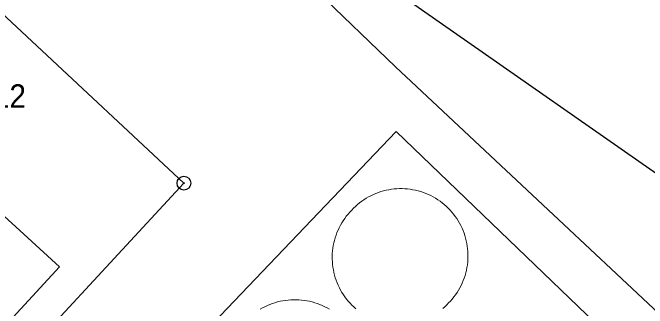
# Model space of a CAD drawing. Extents: x -679733 to -673243, y -1075091 to -1066557.
# Drawn here: x -677126.09 to -677080, y -1070658.96 to -1070637.53 of the extents above; entities that cross this region are included whole.
import ezdxf

# ---------------------------------------------------------------- set-up
doc = ezdxf.new("R2010")
doc.units = 0
doc.header["$LTSCALE"] = 0.68
for name, color, linetype, lineweight in [('1', 7, 'Continuous', 25), ('4', 7, 'Continuous', 13), ('8', 7, 'Continuous', 25)]:
    doc.layers.add(name, color=color, linetype=linetype, lineweight=lineweight)
doc.layers.add('2', color=7, linetype='Continuous')

msp = doc.modelspace()

# ---------------------------------------------------------------- linework, layer by layer
at = {"layer": '1'}
for points in [[(-677125.96, -1070616.68), (-677068.69, -1070656.62), (-677058.48, -1070672.04)], [(-677067.64, -1070676.6), (-677067.9, -1070672.8), (-677068.1, -1070669.68), (-677098.28, -1070641.44), (-677103.97, -1070635.96), (-677126.55, -1070617.31), (-677136.79, -1070628.32)], [(-677136.79, -1070628.32), (-677136.49, -1070628.59), (-677113.65, -1070649.89), (-677144.05, -1070682.68), (-677166.91, -1070661.26), (-677167.2, -1070661)]]:
    msp.add_lwpolyline(points, dxfattribs=at)
msp.add_lwpolyline([(-677142.82, -1070637.57), (-677163.57, -1070660.12), (-677143.51, -1070678.52), (-677122.68, -1070655.96)], close=True, dxfattribs=at)
at = {"layer": '4'}
for p, q in [((-677134.65, -1070684.22), (-677098.25, -1070646.15)), ((-677098.25, -1070646.15), (-677081.25, -1070662.43))]:
    msp.add_line(p, q, dxfattribs=at)
for points in [[(-677101.47, -1070651.85), (-677101.334, -1070651.709), (-677101.193, -1070651.573), (-677101.046, -1070651.444), (-677100.895, -1070651.32), (-677100.738, -1070651.202), (-677100.577, -1070651.091), (-677100.412, -1070650.986), (-677100.242, -1070650.888), (-677100.069, -1070650.797), (-677099.892, -1070650.713), (-677099.712, -1070650.637), (-677099.529, -1070650.567), (-677099.343, -1070650.505), (-677099.155, -1070650.451), (-677098.965, -1070650.404), (-677098.773, -1070650.364), (-677098.58, -1070650.333), (-677098.385, -1070650.309), (-677098.19, -1070650.293), (-677097.995, -1070650.285), (-677097.799, -1070650.285), (-677097.603, -1070650.292), (-677097.408, -1070650.308), (-677097.214, -1070650.331), (-677097.02, -1070650.363), (-677096.828, -1070650.401), (-677096.638, -1070650.448), (-677096.45, -1070650.502), (-677096.264, -1070650.564), (-677096.081, -1070650.633), (-677095.901, -1070650.71), (-677095.724, -1070650.793), (-677095.55, -1070650.884), (-677095.381, -1070650.981), (-677095.215, -1070651.086), (-677095.053, -1070651.197), (-677094.897, -1070651.314), (-677094.745, -1070651.437), (-677094.598, -1070651.567), (-677094.456, -1070651.702), (-677094.32, -1070651.843), (-677094.19, -1070651.989), (-677094.066, -1070652.141), (-677093.948, -1070652.297), (-677093.836, -1070652.458), (-677093.731, -1070652.623), (-677093.633, -1070652.792), (-677093.541, -1070652.965), (-677093.457, -1070653.142), (-677093.38, -1070653.322), (-677093.31, -1070653.505), (-677093.247, -1070653.69), (-677093.192, -1070653.878), (-677093.144, -1070654.068), (-677093.104, -1070654.26), (-677093.072, -1070654.453), (-677093.048, -1070654.647), (-677093.032, -1070654.842), (-677093.023, -1070655.038), (-677093.022, -1070655.234), (-677093.029, -1070655.429), (-677093.044, -1070655.624), (-677093.067, -1070655.819), (-677093.098, -1070656.012), (-677093.136, -1070656.204), (-677093.182, -1070656.395), (-677093.236, -1070656.583), (-677093.297, -1070656.769), (-677093.366, -1070656.952), (-677093.442, -1070657.133), (-677093.525, -1070657.31), (-677093.615, -1070657.484), (-677093.712, -1070657.654), (-677093.816, -1070657.82), (-677093.926, -1070657.981), (-677094.043, -1070658.139), (-677094.166, -1070658.291), (-677094.295, -1070658.438), (-677094.43, -1070658.58)], [(-677101.16, -1070658.998), (-677101.307, -1070658.868), (-677101.449, -1070658.733), (-677101.585, -1070658.592), (-677101.715, -1070658.446), (-677101.839, -1070658.294), (-677101.958, -1070658.138), (-677102.069, -1070657.977), (-677102.174, -1070657.811), (-677102.273, -1070657.642), (-677102.364, -1070657.469), (-677102.449, -1070657.292), (-677102.526, -1070657.112), (-677102.596, -1070656.929), (-677102.659, -1070656.743), (-677102.714, -1070656.555), (-677102.761, -1070656.365), (-677102.801, -1070656.173), (-677102.833, -1070655.979), (-677102.857, -1070655.785), (-677102.874, -1070655.59), (-677102.882, -1070655.394), (-677102.883, -1070655.198), (-677102.875, -1070655.002), (-677102.86, -1070654.807), (-677102.837, -1070654.612), (-677102.806, -1070654.419), (-677102.768, -1070654.226), (-677102.722, -1070654.036), (-677102.668, -1070653.848), (-677102.606, -1070653.661), (-677102.537, -1070653.478), (-677102.461, -1070653.297), (-677102.378, -1070653.12), (-677102.287, -1070652.946), (-677102.19, -1070652.776), (-677102.086, -1070652.61), (-677101.975, -1070652.448), (-677101.858, -1070652.291), (-677101.735, -1070652.139), (-677101.605, -1070651.992), (-677101.47, -1070651.85)], [(-677108.111, -1070659.038), (-677107.942, -1070658.941), (-677107.769, -1070658.85), (-677107.592, -1070658.766), (-677107.412, -1070658.69), (-677107.229, -1070658.621), (-677107.043, -1070658.559), (-677106.855, -1070658.504), (-677106.665, -1070658.458), (-677106.474, -1070658.419), (-677106.281, -1070658.387), (-677106.086, -1070658.364), (-677105.891, -1070658.348), (-677105.696, -1070658.34), (-677105.5, -1070658.34), (-677105.305, -1070658.348), (-677105.11, -1070658.363), (-677104.916, -1070658.387), (-677104.723, -1070658.418), (-677104.531, -1070658.457), (-677104.341, -1070658.504), (-677104.153, -1070658.558), (-677103.967, -1070658.62), (-677103.784, -1070658.689), (-677103.604, -1070658.765), (-677103.427, -1070658.849), (-677103.254, -1070658.939), (-677103.085, -1070659.037)], [(-677094.43, -1070658.58), (-677094.566, -1070658.721), (-677094.707, -1070658.857), (-677094.853, -1070658.987)]]:
    msp.add_lwpolyline(points, dxfattribs=at)
at = {"layer": '8'}
for radius in [0.5, 0.0303]:
    msp.add_circle((-677113.65, -1070649.8899), radius, dxfattribs=at)

# ---------------------------------------------------------------- texts
at = {"layer": '2', "width": 0.95}
msp.add_text('1278/12', height=1.7, dxfattribs=at).set_placement((-677132.93, -1070644.42))

doc.saveas('drawing.dxf')
